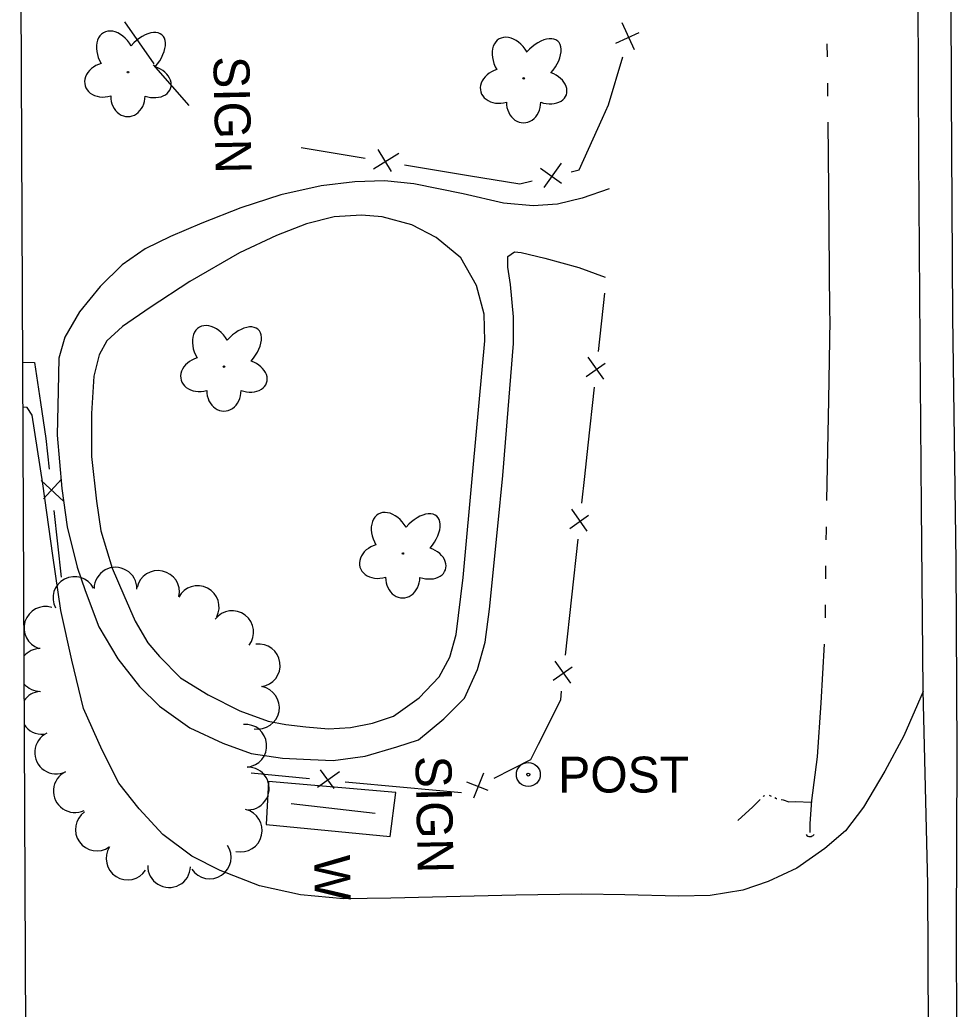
# Model space of a CAD drawing. Extents: x 589250 to 1188077, y 162953 to 363065.
# Drawn here: x 593976 to 594132.7, y 167027.2 to 167192.5 of the extents above; entities that cross this region are included whole.
import ezdxf

# ---------------------------------------------------------------- set-up
doc = ezdxf.new("R2010")
doc.units = 0
for name, color, linetype in [('E_DRN', 7, 'Continuous'), ('E_DWY', 7, 'Continuous'), ('E_FEN_P', 7, 'Continuous'), ('E_LAND_TreeLine_P', 7, 'Continuous'), ('E_LAND_Vegetation', 7, 'Continuous'), ('E_MAP_Limits', 7, 'Continuous'), ('E_MISCPROP', 7, 'Continuous'), ('E_RDWY', 7, 'Continuous'), ('E_RDWY_Gravel', 7, 'Continuous'), ('E_SGN', 7, 'Continuous'), ('E_SGN_Text', 7, 'Continuous'), ('E_WAL', 7, 'Continuous'), ('E_WAL_Text', 7, 'Continuous'), ('E_WTR_FlowLine', 7, 'Continuous')]:
    doc.layers.add(name, color=color, linetype=linetype)

msp = doc.modelspace()

# ---------------------------------------------------------------- linework, layer by layer
at = {"layer": 'E_DRN'}
msp.add_arc((594108.09, 167056.85), 0.838, 218.0647, 324.3249, dxfattribs=at)
at = {"layer": 'E_DWY'}
for p, q in [((594032.01, 167165.44), (594026.39, 167164.78)), ((594036.97, 167165.61), (594032.01, 167165.44)), ((594041.87, 167165.11), (594036.97, 167165.61)), ((594026.39, 167164.78), (594019.65, 167163.23)), ((594050.15, 167163.4), (594041.87, 167165.11)), ((594074.54, 167164.24), (594070.02, 167162.68)), ((594019.65, 167163.23), (594012.99, 167161.08)), ((594056.89, 167161.87), (594050.15, 167163.4)), ((594070.02, 167162.68), (594065.88, 167161.72)), ((594012.99, 167161.08), (594006.47, 167158.53)), ((594061.86, 167161.43), (594056.89, 167161.87)), ((594065.88, 167161.72), (594061.86, 167161.43)), ((594028.58, 167159.6), (594023.97, 167158.43)), ((594033.13, 167159.83), (594028.58, 167159.6)), ((594036.62, 167159.57), (594033.13, 167159.83)), ((594041.54, 167158.26), (594036.62, 167159.57)), ((594006.47, 167158.53), (594001.22, 167156.28)), ((594023.97, 167158.43), (594018.92, 167156.45)), ((594045.61, 167156.13), (594041.54, 167158.26)), ((594001.22, 167156.28), (593996.97, 167154.25)), ((594018.92, 167156.45), (594012.74, 167153.57)), ((594049.77, 167152.73), (594045.61, 167156.13)), ((593996.97, 167154.25), (593993.14, 167151.55)), ((594057.61, 167152.96), (594058.74, 167153.72)), ((594058.74, 167153.72), (594059.81, 167153.61)), ((594012.74, 167153.57), (594004.46, 167148.77)), ((594052.35, 167148.09), (594049.77, 167152.73)), ((594057.58, 167151.15), (594057.61, 167152.96)), ((594059.81, 167153.61), (594063.79, 167152.69)), ((594063.79, 167152.69), (594069.45, 167151.13)), ((593993.14, 167151.55), (593989.46, 167147.92)), ((594058.05, 167148.28), (594057.58, 167151.15)), ((594069.45, 167151.13), (594073.84, 167149.48)), ((594004.46, 167148.77), (593997.85, 167144.41)), ((593989.46, 167147.92), (593986, 167143.69)), ((594053.66, 167143.29), (594052.35, 167148.09)), ((594058.56, 167142.86), (594058.05, 167148.28)), ((593997.85, 167144.41), (593993.22, 167141.23)), ((593986, 167143.69), (593983.54, 167139.48)), ((594053.75, 167138.87), (594053.66, 167143.29)), ((594058.52, 167138.43), (594058.56, 167142.86)), ((593993.22, 167141.23), (593990.59, 167138.83)), ((593983.54, 167139.48), (593982.54, 167135.98)), ((593990.59, 167138.83), (593989.3, 167136.52)), ((594051.78, 167117.64), (594053.75, 167138.87)), ((594056.77, 167116.34), (594058.52, 167138.43)), ((593982.54, 167135.98), (593982.45, 167130.48)), ((593989.3, 167136.52), (593988.43, 167132.95)), ((593988.43, 167132.95), (593988.03, 167126.7)), ((593982.45, 167130.48), (593982.27, 167123.1)), ((593977.27, 167127.71), (593976.52, 167127.78)), ((593978.1, 167126.46), (593977.27, 167127.71)), ((593979.89, 167114.96), (593978.1, 167126.46)), ((593988.03, 167126.7), (593988.04, 167119.53)), ((593982.27, 167123.1), (593983.06, 167114.2)), ((593988.04, 167119.53), (593988.87, 167112.04)), ((594050.15, 167099.3), (594051.78, 167117.64)), ((594055.94, 167107.87), (594056.77, 167116.34)), ((593981.54, 167102.99), (593979.89, 167114.96)), ((593983.06, 167114.2), (593983.93, 167107.78)), ((593988.87, 167112.04), (593989.58, 167107.09)), ((593983.93, 167107.78), (593985.61, 167101.04)), ((594054.55, 167094.03), (594055.94, 167107.87)), ((593989.58, 167107.09), (593991.45, 167100.89)), ((593982.88, 167093.77), (593981.54, 167102.99)), ((593985.61, 167101.04), (593986.97, 167097.11)), ((593991.45, 167100.89), (593993.42, 167096.38)), ((594048.94, 167089.76), (594050.15, 167099.3)), ((593986.97, 167097.11), (593989.24, 167091.06)), ((593993.42, 167096.38), (593995.32, 167091.99)), ((593984.73, 167085.49), (593982.88, 167093.77)), ((594053.79, 167088.52), (594054.55, 167094.03)), ((593989.24, 167091.06), (593992.44, 167085.69)), ((593995.32, 167091.99), (593997.41, 167088.41)), ((594047.88, 167085.98), (594048.94, 167089.76)), ((593997.41, 167088.41), (593999.4, 167086.11)), ((594052.55, 167083.93), (594053.79, 167088.52)), ((593999.4, 167086.11), (594002.89, 167082.56)), ((594046.14, 167082.72), (594047.88, 167085.98)), ((593986.7, 167077.42), (593984.73, 167085.49)), ((593992.44, 167085.69), (593996.02, 167081.08)), ((594042.79, 167079.17), (594046.14, 167082.72)), ((594050.37, 167079.13), (594052.55, 167083.93)), ((593996.02, 167081.08), (593999.37, 167077.79)), ((594002.89, 167082.56), (594007.51, 167079.71)), ((594007.51, 167079.71), (594012.8, 167077)), ((594127, 167080.28), (594123.78, 167072.84)), ((593999.37, 167077.79), (594004.48, 167074.21)), ((594038.5, 167076.13), (594042.79, 167079.17)), ((594046.89, 167075.7), (594050.37, 167079.13)), ((593989.8, 167070.45), (593986.7, 167077.42)), ((594012.8, 167077), (594017.53, 167075.29)), ((594034.97, 167074.98), (594038.5, 167076.13)), ((594017.53, 167075.29), (594020.49, 167074.75)), ((594020.49, 167074.75), (594023.85, 167074.35)), ((594023.85, 167074.35), (594027.61, 167074.02)), ((594031.3, 167074.24), (594034.97, 167074.98)), ((594042.67, 167072.19), (594046.89, 167075.7)), ((594004.48, 167074.21), (594009.96, 167071.64)), ((594027.61, 167074.02), (594031.3, 167074.24)), ((594123.78, 167072.84), (594120.62, 167066.94)), ((594009.96, 167071.64), (594014.69, 167069.87)), ((594039.07, 167070.98), (594042.67, 167072.19)), ((593992.6, 167064.94), (593989.8, 167070.45)), ((594014.69, 167069.87), (594019.94, 167069.1)), ((594028.39, 167068.74), (594033.74, 167069.46)), ((594033.74, 167069.46), (594039.07, 167070.98)), ((594019.94, 167069.1), (594024.64, 167068.87)), ((594024.64, 167068.87), (594028.39, 167068.74)), ((594120.62, 167066.94), (594117.06, 167060.9)), ((593995.97, 167060.65), (593992.6, 167064.94)), ((593999.95, 167056.38), (593995.97, 167060.65)), ((594117.06, 167060.9), (594114.05, 167056.95)), ((594004.79, 167052.72), (593999.95, 167056.38)), ((594114.05, 167056.95), (594110.56, 167053.99)), ((594110.56, 167053.99), (594105.87, 167050.74)), ((594009.53, 167050.34), (594004.79, 167052.72)), ((594016.09, 167047.8), (594009.53, 167050.34)), ((594105.87, 167050.74), (594101.09, 167048.5)), ((594101.09, 167048.5), (594096.89, 167047.07)), ((594022.96, 167046.26), (594016.09, 167047.8)), ((594030.14, 167045.61), (594022.96, 167046.26)), ((594069.96, 167046.37), (594058.96, 167046.21)), ((594077.13, 167046.25), (594069.96, 167046.37)), ((594086.12, 167046.04), (594077.13, 167046.25)), ((594096.89, 167047.07), (594091.42, 167046.15)), ((594038.05, 167045.71), (594030.14, 167045.61)), ((594058.96, 167046.21), (594038.05, 167045.71)), ((594091.42, 167046.15), (594086.12, 167046.04))]:
    msp.add_line(p, q, dxfattribs=at)
at = {"layer": 'E_FEN_P'}
for p, q in [((593993.53, 167192.19), (593998.44, 167185.12)), ((594078.74, 167187.47), (594076.68, 167192.02)), ((594075.65, 167188.58), (594079.54, 167190.37)), ((594074.41, 167178.32), (594076.81, 167186.31)), ((594073.4, 167176.05), (594074.41, 167178.32)), ((594069.54, 167167.43), (594073.4, 167176.05)), ((594023.07, 167171.15), (594033.74, 167169.38)), ((594035.14, 167167.61), (594039.4, 167170.23)), ((594035.85, 167170.82), (594038.12, 167167.18)), ((594040.35, 167168.28), (594051.03, 167166.5)), ((594063.06, 167167.71), (594066.57, 167165.23)), ((594063.65, 167164.48), (594066.56, 167168.54)), ((594068.2, 167167.11), (594069.54, 167167.43)), ((594051.03, 167166.5), (594059.6, 167165.08)), ((594059.6, 167165.08), (594061.68, 167165.57)), ((594072.74, 167137.1), (594073.79, 167146.8)), ((594073.62, 167132.45), (594071.04, 167136.14)), ((593976.48, 167135.28), (593978.52, 167135.25)), ((593978.52, 167135.25), (593979.51, 167128.56)), ((594070.69, 167132.92), (594073.85, 167135.15)), ((594071.05, 167121.4), (594072.1, 167131.1)), ((593979.51, 167128.56), (593980.4, 167122.55)), ((593980.4, 167122.55), (593980.96, 167117.42)), ((594070.48, 167116.16), (594071.05, 167121.4)), ((593983, 167115.73), (593980, 167112.43)), ((594069.99, 167111.71), (594070.48, 167116.16)), ((593979.59, 167115.53), (593983.41, 167112.01)), ((594070.86, 167107.05), (594068.29, 167110.75)), ((593981.73, 167110.51), (593982.96, 167099.34)), ((594067.94, 167107.52), (594071.09, 167109.75)), ((594068.29, 167096.01), (594069.34, 167105.71)), ((594067.24, 167086.31), (594068.29, 167096.01)), ((594065.18, 167082.13), (594068.34, 167084.36)), ((594068.11, 167081.66), (594065.53, 167085.35)), ((594066.43, 167078.86), (594066.59, 167080.31)), ((594062.73, 167071.43), (594066.43, 167078.86)), ((594061.47, 167068.9), (594062.73, 167071.43)), ((594055.31, 167065.75), (594061.47, 167068.9)), ((594014.72, 167066.65), (594024.43, 167065.74)), ((594025.8, 167064.24), (594029.45, 167066.87)), ((594026.23, 167067.17), (594028.5, 167064.05)), ((594051.89, 167062.47), (594053.57, 167066.65)), ((594030.44, 167065.18), (594040.15, 167064.28)), ((594050.68, 167065.18), (594054.28, 167063.76)), ((594040.15, 167064.28), (594049.86, 167063.37))]:
    msp.add_line(p, q, dxfattribs=at)
at = {"layer": 'E_LAND_TreeLine_P'}
for centre, start, end in [((593992.03, 167097.43), 359.0472, 179.0472), ((593985.16, 167095.87), 27.3416, 207.3416), ((593999.14, 167096.89), 347.8703, 167.8703), ((594005.77, 167094.36), 332.5843, 152.5843), ((593980.32, 167090.88), 72.4534, 252.4534), ((594011.54, 167090.16), 322.6295, 142.6295), ((594015.97, 167084.62), 277.6364, 97.6364), ((593979.47, 167083.86), 90.4409, 140.4321), ((593979.47, 167083.86), 220.0989, 270.4409), ((594015.84, 167077.56), 259.5054, 79.5054), ((593979.73, 167076.71), 95.14, 146.6256), ((593979.73, 167076.71), 213.9055, 275.14), ((594013.73, 167071.19), 275.113, 95.113), ((593982.12, 167070.06), 115.7452, 295.7452), ((593985.23, 167063.62), 115.7452, 295.7452), ((594014.13, 167064.05), 271.1948, 91.1948), ((593988.92, 167057.2), 125.1713, 305.1713), ((594012.97, 167057.03), 257.0167, 77.0167), ((594007.77, 167052.54), 213.8456, 33.8456), ((593994.06, 167052.34), 147.2182, 327.2182), ((594001, 167051.08), 178.182, 358.182)]:
    msp.add_arc(centre, 3.58, start, end, dxfattribs=at)
at = {"layer": 'E_LAND_Vegetation'}
for centre in [(593994.13, 167183.76), (594060.26, 167182.72), (594010.17, 167134.54), (594040.06, 167103.32)]:
    msp.add_circle(centre, 0.128, dxfattribs=at)
for centre, major_axis, ratio in [((593992.15, 167186.68), (2.13, -3.65), 0.691916), ((593996.67, 167186.42), (-3.13, -3.57), 0.560249), ((594058.28, 167185.65), (2.13, -3.65), 0.691916), ((594062.8, 167185.38), (-3.13, -3.57), 0.560249), ((593990.43, 167182.5), (3.47, 1.02), 0.782863), ((593997.83, 167182.22), (-3.42, 1.19), 0.716896), ((594056.56, 167181.46), (3.47, 1.02), 0.782863), ((594063.96, 167181.18), (-3.42, 1.19), 0.716896), ((593994.1, 167179.77), (0.01, 3.45), 0.832022), ((594060.23, 167178.74), (0.01, 3.45), 0.832022), ((594008.19, 167137.47), (2.13, -3.65), 0.691916), ((594012.71, 167137.21), (-3.13, -3.57), 0.560249), ((594006.47, 167133.29), (3.47, 1.02), 0.782863), ((594013.87, 167133.01), (-3.42, 1.19), 0.716896), ((594010.15, 167130.56), (0.01, 3.45), 0.832022), ((594038.08, 167106.24), (2.13, -3.65), 0.691916), ((594042.6, 167105.98), (-3.13, -3.57), 0.560249), ((594036.36, 167102.06), (3.47, 1.02), 0.782863), ((594043.76, 167101.78), (-3.42, 1.19), 0.716896), ((594040.03, 167099.33), (0.01, 3.45), 0.832022)]:
    msp.add_ellipse(centre, major_axis=major_axis, ratio=ratio, start_param=1.570796, end_param=4.712389, dxfattribs=at)
at = {"layer": 'E_MAP_Limits'}
msp.add_line((593976.04, 167230.7), (593977.25, 166969.82), dxfattribs=at)
at = {"layer": 'E_MISCPROP'}
for radius in [2, 0.25]:
    msp.add_circle((594061.02, 167066.37), radius, dxfattribs=at)
at = {"layer": 'E_RDWY'}
for p, q in [((594131.74, 167180.13), (594131.52, 167229.54)), ((594131.98, 167142.92), (594131.74, 167180.13)), ((594132.5, 167101.97), (594131.98, 167142.92)), ((594132.7, 167070.05), (594132.5, 167101.97)), ((594132.59, 167039.88), (594132.7, 167070.05)), ((594132.63, 167015.34), (594132.59, 167039.88))]:
    msp.add_line(p, q, dxfattribs=at)
at = {"layer": 'E_RDWY_Gravel'}
for p, q in [((594126.27, 167169.49), (594126.17, 167200.27)), ((594126.51, 167138.72), (594126.27, 167169.49)), ((594126.75, 167111.1), (594126.51, 167138.72)), ((594126.99, 167080.4), (594126.75, 167111.1)), ((594127.8, 167048.03), (594126.99, 167080.4)), ((594127.95, 167018.6), (594127.8, 167048.03))]:
    msp.add_line(p, q, dxfattribs=at)
at = {"layer": 'E_SGN'}
for p, q in [((593998.34, 167184.99), (594004.31, 167178.21)), ((594035.42, 167059.84), (594021.37, 167061.49))]:
    msp.add_line(p, q, dxfattribs=at)
at = {"layer": 'E_WAL'}
for p, q in [((594017.6, 167065.23), (594017.22, 167058.05)), ((594038.9, 167063.4), (594017.6, 167065.23)), ((594037.91, 167056), (594038.9, 167063.4)), ((594017.22, 167058.05), (594037.91, 167056))]:
    msp.add_line(p, q, dxfattribs=at)
at = {"layer": 'E_WTR_FlowLine'}
for p, q in [((594110.93, 167188.47), (594110.96, 167186.29)), ((594111.02, 167181.93), (594111.04, 167179.75)), ((594111.09, 167175.39), (594111.2, 167164.09)), ((594111.2, 167164.09), (594111.37, 167143.77)), ((594111.37, 167143.77), (594111.39, 167142.3)), ((594111.39, 167142.3), (594111.19, 167129.02)), ((594111.19, 167129.02), (594110.87, 167112.16)), ((594110.78, 167107.8), (594110.77, 167107.29)), ((594110.77, 167107.29), (594110.76, 167105.62)), ((594110.71, 167101.26), (594110.69, 167099.08)), ((594110.64, 167094.72), (594110.62, 167092.54)), ((594110.47, 167088.18), (594109.9, 167078.37)), ((594109.9, 167078.37), (594109.29, 167069.31)), ((594109.29, 167069.31), (594108.37, 167062.05)), ((594100.26, 167062.71), (594100.37, 167062.82)), ((594100.37, 167062.82), (594100.57, 167062.86)), ((594101.26, 167062.93), (594101.59, 167062.79)), ((594098.53, 167060.97), (594099.76, 167062.21)), ((594102.24, 167062.52), (594102.52, 167062.4)), ((594102.52, 167062.4), (594102.57, 167062.39)), ((594103.26, 167062.23), (594103.6, 167062.15)), ((594103.6, 167062.15), (594104.55, 167061.84)), ((594104.55, 167061.84), (594105.62, 167061.86)), ((594105.62, 167061.86), (594108.34, 167061.76)), ((594108.37, 167062.05), (594108.04, 167058.22)), ((594096.03, 167058.71), (594098.53, 167060.97)), ((594108.04, 167058.22), (594108.08, 167056.68))]:
    msp.add_line(p, q, dxfattribs=at)

# ---------------------------------------------------------------- texts
at = {"layer": 'E_MISCPROP'}
msp.add_text('POST', height=6, dxfattribs=at).set_placement((594066.02, 167063.37))
at = {"layer": 'E_SGN_Text'}
for p in [(594008.38, 167186.36), (594042.15, 167069.45)]:
    msp.add_text('SIGN', height=6, rotation=271.1948, dxfattribs=at).set_placement(p)
at = {"layer": 'E_WAL_Text'}
msp.add_text('W', height=6, rotation=271.1948, dxfattribs=at).set_placement((594025.2, 167052.86))

doc.saveas('drawing.dxf')
